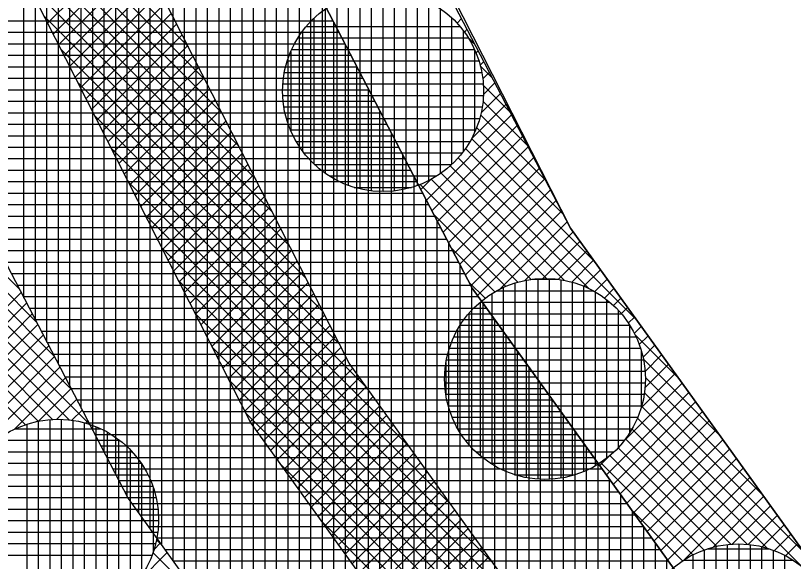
# Model space of a CAD drawing. Extents: x -565346 to -564154, y -1097386 to -1095620.
# Drawn here: x -564285.88 to -564272.33, y -1096118.32 to -1096108.82 of the extents above; entities that cross this region are included whole.
import ezdxf

# ---------------------------------------------------------------- set-up
doc = ezdxf.new("R2010")
doc.units = 0
for name, color, linetype in [('Vrstva 13', 7, 'Continuous'), ('Vrstva 41', 7, 'Continuous'), ('Vrstva 42', 7, 'Continuous'), ('Vrstva 43', 7, 'Continuous'), ('Vrstva 44', 7, 'Continuous')]:
    doc.layers.add(name, color=color, linetype=linetype)

msp = doc.modelspace()

# ---------------------------------------------------------------- linework, layer by layer
at = {"layer": 'Vrstva 13'}
for p, q in [((-564292.41, -1096080.67), (-564276.21, -1096112.52)), ((-564276.21, -1096112.52), (-564239.15, -1096163.95))]:
    msp.add_line(p, q, dxfattribs=at)
at = {"layer": 'Vrstva 41'}
for points in [[(-564213.14, -1096212.119), (-564215.677, -1096213.942), (-564248.76, -1096171.14), (-564286.49, -1096118.78), (-564303.06, -1096086.2), (-564321.97, -1096050.57), (-564327.79, -1096006.41), (-564332.63, -1095955.35), (-564334.17, -1095918.36), (-564331.082, -1095918.814), (-564329.607, -1095955.228), (-564324.705, -1096006.855), (-564319.072, -1096049.639), (-564283.916, -1096117.222), (-564246.344, -1096169.361)], [(-564317.9, -1095918.68), (-564319.837, -1095918.359), (-564322.792, -1095953.471), (-564316.779, -1095990.732), (-564317.708, -1096006.365), (-564312.296, -1096047.478), (-564277.924, -1096113.563), (-564240.773, -1096165.119), (-564207.452, -1096208.029), (-564205.9, -1096206.84), (-564239.15, -1096163.95), (-564276.21, -1096112.52), (-564310.36, -1096046.86), (-564315.7, -1096006.29), (-564314.77, -1095990.63), (-564320.6, -1095954.5), (-564320.51, -1095950.21)]]:
    msp.add_lwpolyline(points, close=True, dxfattribs=at)
at = {"layer": 'Vrstva 42'}
for p, q in [((-564287.431, -1096104.797), (-564282.863, -1096109.365)), ((-564287.139, -1096105.373), (-564282.57, -1096109.941)), ((-564286.846, -1096105.948), (-564282.278, -1096110.517)), ((-564286.553, -1096106.524), (-564281.985, -1096111.092)), ((-564286.26, -1096107.1), (-564281.692, -1096111.668)), ((-564283.829, -1096107.466), (-564285.317, -1096108.954)), ((-564285.968, -1096107.675), (-564281.399, -1096112.243)), ((-564283.734, -1096107.654), (-564285.222, -1096109.142)), ((-564283.638, -1096107.841), (-564285.126, -1096109.329)), ((-564283.543, -1096108.029), (-564285.031, -1096109.517)), ((-564285.675, -1096108.251), (-564281.107, -1096112.819)), ((-564283.447, -1096108.216), (-564284.935, -1096109.704)), ((-564283.352, -1096108.404), (-564284.84, -1096109.892)), ((-564283.257, -1096108.591), (-564284.745, -1096110.079)), ((-564285.382, -1096108.826), (-564280.814, -1096113.394)), ((-564283.161, -1096108.779), (-564284.649, -1096110.267)), ((-564283.066, -1096108.966), (-564284.554, -1096110.454)), ((-564278.107, -1096108.873), (-564278.185, -1096108.952)), ((-564278.01, -1096109.059), (-564278.057, -1096109.107)), ((-564282.971, -1096109.154), (-564284.459, -1096110.642)), ((-564277.999, -1096109.196), (-564277.874, -1096109.321)), ((-564277.913, -1096109.246), (-564277.947, -1096109.28)), ((-564282.875, -1096109.341), (-564284.363, -1096110.829)), ((-564285.089, -1096109.402), (-564280.521, -1096113.97)), ((-564282.78, -1096109.529), (-564284.268, -1096111.017)), ((-564277.816, -1096109.432), (-564277.856, -1096109.472)), ((-564277.72, -1096109.618), (-564277.785, -1096109.684)), ((-564282.685, -1096109.716), (-564284.173, -1096111.204)), ((-564277.782, -1096109.695), (-564277.567, -1096109.91)), ((-564282.589, -1096109.904), (-564284.077, -1096111.392)), ((-564277.623, -1096109.804), (-564277.739, -1096109.92)), ((-564284.796, -1096109.978), (-564280.228, -1096114.546)), ((-564277.73, -1096110.031), (-564277.261, -1096110.5)), ((-564277.526, -1096109.99), (-564277.727, -1096110.191)), ((-564282.494, -1096110.091), (-564283.982, -1096111.579)), ((-564277.429, -1096110.176), (-564277.766, -1096110.513)), ((-564282.399, -1096110.279), (-564283.886, -1096111.767)), ((-564277.734, -1096110.31), (-564276.954, -1096111.089)), ((-564282.303, -1096110.466), (-564283.791, -1096111.954)), ((-564277.332, -1096110.362), (-564277.936, -1096110.965)), ((-564284.504, -1096110.553), (-564279.746, -1096115.311)), ((-564277.236, -1096110.548), (-564278.72, -1096112.032)), ((-564277.776, -1096110.55), (-564276.648, -1096111.678)), ((-564282.208, -1096110.654), (-564283.696, -1096112.142)), ((-564277.139, -1096110.734), (-564278.623, -1096112.219)), ((-564282.112, -1096110.841), (-564283.6, -1096112.329)), ((-564277.844, -1096110.765), (-564276.341, -1096112.268)), ((-564277.042, -1096110.92), (-564278.527, -1096112.405)), ((-564277.933, -1096110.959), (-564275.793, -1096113.099)), ((-564284.211, -1096111.129), (-564279.016, -1096116.323)), ((-564282.017, -1096111.029), (-564283.505, -1096112.517)), ((-564276.945, -1096111.106), (-564278.43, -1096112.591)), ((-564278.04, -1096111.135), (-564275.063, -1096114.111)), ((-564281.922, -1096111.216), (-564283.41, -1096112.704)), ((-564276.849, -1096111.292), (-564278.333, -1096112.777)), ((-564278.164, -1096111.293), (-564275.882, -1096113.576)), ((-564281.826, -1096111.404), (-564283.314, -1096112.892)), ((-564278.462, -1096111.561), (-564276.628, -1096113.395)), ((-564278.305, -1096111.436), (-564276.312, -1096113.429)), ((-564276.752, -1096111.478), (-564278.236, -1096112.963)), ((-564281.731, -1096111.591), (-564283.219, -1096113.079)), ((-564278.643, -1096111.672), (-564278.817, -1096111.846)), ((-564278.637, -1096111.669), (-564276.893, -1096113.413)), ((-564276.655, -1096111.664), (-564278.139, -1096113.149)), ((-564283.918, -1096111.705), (-564278.287, -1096117.336)), ((-564281.636, -1096111.779), (-564283.124, -1096113.267)), ((-564278.83, -1096111.759), (-564277.127, -1096113.462)), ((-564281.54, -1096111.966), (-564283.028, -1096113.454)), ((-564276.558, -1096111.851), (-564278.043, -1096113.335)), ((-564276.461, -1096112.037), (-564277.946, -1096113.521)), ((-564281.445, -1096112.154), (-564282.933, -1096113.641)), ((-564276.365, -1096112.223), (-564277.832, -1096113.69)), ((-564283.625, -1096112.28), (-564277.558, -1096118.348)), ((-564281.35, -1096112.341), (-564282.838, -1096113.829)), ((-564278.591, -1096112.281), (-564277.338, -1096113.534)), ((-564276.268, -1096112.409), (-564277.444, -1096113.585)), ((-564281.254, -1096112.529), (-564282.742, -1096114.016)), ((-564276.162, -1096112.586), (-564277.007, -1096113.43)), ((-564281.159, -1096112.716), (-564282.647, -1096114.204)), ((-564276.044, -1096112.75), (-564276.689, -1096113.396)), ((-564283.332, -1096112.856), (-564276.828, -1096119.36)), ((-564281.064, -1096112.904), (-564282.551, -1096114.391)), ((-564278.284, -1096112.87), (-564277.527, -1096113.627)), ((-564275.925, -1096112.915), (-564276.422, -1096113.412)), ((-564280.968, -1096113.091), (-564282.456, -1096114.579)), ((-564275.807, -1096113.079), (-564276.188, -1096113.46)), ((-564286.078, -1096113.307), (-564285.817, -1096113.567)), ((-564280.873, -1096113.279), (-564282.361, -1096114.766)), ((-564275.689, -1096113.244), (-564275.977, -1096113.532)), ((-564283.04, -1096113.431), (-564276.099, -1096120.373)), ((-564277.978, -1096113.46), (-564277.698, -1096113.74)), ((-564275.57, -1096113.408), (-564275.786, -1096113.624)), ((-564286.172, -1096113.495), (-564285.511, -1096114.156)), ((-564280.778, -1096113.466), (-564282.265, -1096114.954)), ((-564275.452, -1096113.572), (-564275.615, -1096113.736)), ((-564285.78, -1096113.639), (-564287.984, -1096115.843)), ((-564286.285, -1096113.664), (-564285.204, -1096114.746)), ((-564280.682, -1096113.654), (-564282.17, -1096115.141)), ((-564285.683, -1096113.825), (-564287.889, -1096116.03)), ((-564286.416, -1096113.817), (-564284.897, -1096115.335)), ((-564280.587, -1096113.841), (-564282.075, -1096115.329)), ((-564275.333, -1096113.737), (-564275.462, -1096113.865)), ((-564286.562, -1096113.954), (-564284.591, -1096115.925)), ((-564275.215, -1096113.901), (-564275.324, -1096114.01)), ((-564285.586, -1096114.011), (-564287.793, -1096116.218)), ((-564286.724, -1096114.075), (-564284.943, -1096115.855)), ((-564282.747, -1096114.007), (-564275.369, -1096121.385)), ((-564280.491, -1096114.029), (-564281.979, -1096115.516)), ((-564275.096, -1096114.066), (-564275.202, -1096114.171)), ((-564285.49, -1096114.197), (-564287.698, -1096116.405)), ((-564287.102, -1096114.262), (-564285.484, -1096115.88)), ((-564286.903, -1096114.178), (-564285.232, -1096115.849)), ((-564280.396, -1096114.216), (-564281.884, -1096115.704)), ((-564274.978, -1096114.23), (-564275.097, -1096114.349)), ((-564285.393, -1096114.383), (-564287.603, -1096116.593)), ((-564287.321, -1096114.326), (-564285.705, -1096115.942)), ((-564280.301, -1096114.404), (-564281.789, -1096115.891)), ((-564275.086, -1096114.372), (-564274.334, -1096115.124)), ((-564274.859, -1096114.394), (-564275.011, -1096114.546)), ((-564285.296, -1096114.569), (-564287.507, -1096116.78)), ((-564282.454, -1096114.583), (-564274.64, -1096122.397)), ((-564280.205, -1096114.591), (-564281.673, -1096116.058)), ((-564274.741, -1096114.559), (-564274.946, -1096114.764)), ((-564285.199, -1096114.755), (-564287.412, -1096116.967)), ((-564280.11, -1096114.778), (-564281.554, -1096116.223)), ((-564274.939, -1096114.802), (-564273.604, -1096116.136)), ((-564274.622, -1096114.723), (-564274.911, -1096115.012)), ((-564285.103, -1096114.941), (-564287.316, -1096117.155)), ((-564274.504, -1096114.887), (-564274.912, -1096115.296)), ((-564280.003, -1096114.954), (-564281.436, -1096116.387)), ((-564274.386, -1096115.052), (-564274.979, -1096115.646)), ((-564285.006, -1096115.127), (-564285.902, -1096116.024)), ((-564282.161, -1096115.158), (-564273.91, -1096123.409)), ((-564279.885, -1096115.119), (-564281.317, -1096116.552)), ((-564274.267, -1096115.216), (-564275.301, -1096116.25)), ((-564274.905, -1096115.118), (-564272.875, -1096117.148)), ((-564284.909, -1096115.313), (-564285.474, -1096115.878)), ((-564279.766, -1096115.283), (-564281.199, -1096116.716)), ((-564279.648, -1096115.447), (-564281.081, -1096116.88)), ((-564274.149, -1096115.381), (-564275.582, -1096116.814)), ((-564274.923, -1096115.383), (-564272.145, -1096118.161)), ((-564284.812, -1096115.499), (-564285.158, -1096115.845)), ((-564279.529, -1096115.612), (-564280.962, -1096117.045)), ((-564274.03, -1096115.545), (-564275.463, -1096116.978)), ((-564274.972, -1096115.617), (-564272.178, -1096118.411)), ((-564284.715, -1096115.685), (-564284.893, -1096115.863)), ((-564281.869, -1096115.734), (-564273.181, -1096124.422)), ((-564273.912, -1096115.709), (-564275.345, -1096117.142)), ((-564284.619, -1096115.871), (-564284.659, -1096115.912)), ((-564279.411, -1096115.776), (-564280.844, -1096117.209)), ((-564273.793, -1096115.874), (-564275.226, -1096117.307)), ((-564275.044, -1096115.828), (-564272.782, -1096118.089)), ((-564279.292, -1096115.941), (-564280.725, -1096117.373)), ((-564275.137, -1096116.017), (-564273.132, -1096118.022)), ((-564279.174, -1096116.105), (-564280.607, -1096117.538)), ((-564273.675, -1096116.038), (-564275.108, -1096117.471)), ((-564279.055, -1096116.269), (-564280.488, -1096117.702)), ((-564275.25, -1096116.188), (-564273.416, -1096118.021)), ((-564273.556, -1096116.203), (-564274.989, -1096117.636)), ((-564278.937, -1096116.434), (-564280.37, -1096117.867)), ((-564275.38, -1096116.341), (-564273.664, -1096118.056)), ((-564273.438, -1096116.367), (-564274.871, -1096117.8)), ((-564275.548, -1096116.497), (-564275.7, -1096116.649)), ((-564275.525, -1096116.478), (-564273.882, -1096118.122)), ((-564273.319, -1096116.531), (-564274.752, -1096117.964)), ((-564281.276, -1096116.61), (-564272.451, -1096125.434)), ((-564278.818, -1096116.598), (-564280.251, -1096118.031)), ((-564275.686, -1096116.6), (-564274.079, -1096118.207)), ((-564273.201, -1096116.696), (-564274.634, -1096118.129)), ((-564278.7, -1096116.763), (-564280.133, -1096118.195)), ((-564278.582, -1096116.927), (-564280.014, -1096118.36)), ((-564273.083, -1096116.86), (-564274.516, -1096118.293)), ((-564278.463, -1096117.091), (-564279.896, -1096118.524)), ((-564272.964, -1096117.025), (-564274.241, -1096118.301)), ((-564272.846, -1096117.189), (-564273.731, -1096118.075)), ((-564278.345, -1096117.256), (-564279.777, -1096118.689)), ((-564272.727, -1096117.353), (-564273.394, -1096118.02)), ((-564278.226, -1096117.42), (-564279.659, -1096118.853)), ((-564275.134, -1096117.435), (-564274.257, -1096118.312)), ((-564272.609, -1096117.518), (-564273.114, -1096118.023)), ((-564280.546, -1096117.622), (-564271.722, -1096126.446)), ((-564278.108, -1096117.584), (-564279.541, -1096119.017)), ((-564277.989, -1096117.749), (-564279.422, -1096119.182)), ((-564272.49, -1096117.682), (-564272.873, -1096118.065)), ((-564277.871, -1096117.913), (-564279.304, -1096119.346)), ((-564272.372, -1096117.846), (-564272.658, -1096118.132)), ((-564283.354, -1096118.001), (-564283.463, -1096118.11)), ((-564283.42, -1096117.944), (-564283.333, -1096118.031)), ((-564272.253, -1096118.011), (-564272.463, -1096118.22)), ((-564283.236, -1096118.166), (-564283.828, -1096118.758)), ((-564283.482, -1096118.165), (-564282.603, -1096119.044)), ((-564277.752, -1096118.078), (-564279.185, -1096119.51)), ((-564277.634, -1096118.242), (-564279.067, -1096119.675))]:
    msp.add_line(p, q, dxfattribs=at)
msp.add_lwpolyline([(-564322.318, -1095918.024), (-564324.311, -1095917.856), (-564327.322, -1095953.642), (-564321.3, -1095990.958), (-564322.226, -1096006.529), (-564316.652, -1096048.867), (-564298.213, -1096083.6), (-564281.777, -1096115.914), (-564244.285, -1096167.937), (-564211.109, -1096210.658), (-564209.483, -1096209.49), (-564242.801, -1096166.581), (-564280.063, -1096114.871), (-564296.384, -1096082.78), (-564314.716, -1096048.249), (-564320.218, -1096006.455), (-564319.291, -1095990.856), (-564325.309, -1095953.567)], close=True, dxfattribs=at)
at = {"layer": 'Vrstva 43'}
for p, q in [((-564285.73, -1096113.735), (-564285.73, -1096098.555)), ((-564285.53, -1096114.119), (-564285.53, -1096098.939)), ((-564285.33, -1096114.504), (-564285.33, -1096099.324)), ((-564285.13, -1096114.888), (-564285.13, -1096099.708)), ((-564284.93, -1096115.273), (-564284.93, -1096100.093)), ((-564284.73, -1096115.657), (-564284.73, -1096100.478)), ((-564284.53, -1096116.042), (-564284.53, -1096100.862)), ((-564284.33, -1096116.426), (-564284.33, -1096101.247)), ((-564284.13, -1096116.811), (-564284.13, -1096101.631)), ((-564283.93, -1096117.195), (-564283.93, -1096102.016)), ((-564283.73, -1096117.48), (-564283.73, -1096102.4)), ((-564283.53, -1096117.758), (-564283.53, -1096102.785)), ((-564283.33, -1096118.035), (-564283.33, -1096103.169)), ((-564283.13, -1096118.313), (-564283.13, -1096103.554)), ((-564282.93, -1096118.59), (-564282.93, -1096103.938)), ((-564282.73, -1096118.868), (-564282.73, -1096104.323)), ((-564282.53, -1096119.145), (-564282.53, -1096104.707)), ((-564282.33, -1096119.423), (-564282.33, -1096105.092)), ((-564282.13, -1096119.7), (-564282.13, -1096105.476)), ((-564281.93, -1096119.978), (-564281.93, -1096105.861)), ((-564281.73, -1096120.256), (-564281.73, -1096106.245)), ((-564281.53, -1096120.533), (-564281.53, -1096106.63)), ((-564281.33, -1096120.811), (-564281.33, -1096107.014)), ((-564281.13, -1096121.088), (-564281.13, -1096107.399)), ((-564280.93, -1096121.366), (-564280.93, -1096107.784)), ((-564280.73, -1096121.643), (-564280.73, -1096108.168)), ((-564280.53, -1096121.921), (-564280.53, -1096108.553)), ((-564288.24, -1096108.91), (-564280.344, -1096108.91)), ((-564280.33, -1096122.198), (-564280.33, -1096108.937)), ((-564288.136, -1096109.11), (-564280.24, -1096109.11)), ((-564288.032, -1096109.31), (-564280.136, -1096109.31)), ((-564280.13, -1096122.476), (-564280.13, -1096109.322)), ((-564287.928, -1096109.51), (-564280.032, -1096109.51)), ((-564287.824, -1096109.71), (-564279.928, -1096109.71)), ((-564279.93, -1096122.753), (-564279.93, -1096109.706)), ((-564287.72, -1096109.91), (-564279.824, -1096109.91)), ((-564287.616, -1096110.11), (-564279.72, -1096110.11)), ((-564279.73, -1096123.031), (-564279.73, -1096110.091)), ((-564287.512, -1096110.31), (-564279.616, -1096110.31)), ((-564279.53, -1096123.308), (-564279.53, -1096110.475)), ((-564287.408, -1096110.51), (-564279.512, -1096110.51)), ((-564287.303, -1096110.71), (-564279.408, -1096110.71)), ((-564279.33, -1096123.586), (-564279.33, -1096110.86)), ((-564287.199, -1096110.91), (-564279.304, -1096110.91)), ((-564287.095, -1096111.11), (-564279.2, -1096111.11)), ((-564279.13, -1096123.864), (-564279.13, -1096111.244)), ((-564286.991, -1096111.31), (-564279.096, -1096111.31)), ((-564286.887, -1096111.51), (-564278.992, -1096111.51)), ((-564278.93, -1096124.141), (-564278.93, -1096111.629)), ((-564286.783, -1096111.71), (-564278.888, -1096111.71)), ((-564286.679, -1096111.91), (-564278.784, -1096111.91)), ((-564278.73, -1096124.419), (-564278.73, -1096112.013)), ((-564286.575, -1096112.11), (-564278.68, -1096112.11)), ((-564286.471, -1096112.31), (-564278.576, -1096112.31)), ((-564286.367, -1096112.51), (-564278.472, -1096112.51)), ((-564278.53, -1096124.696), (-564278.53, -1096112.398)), ((-564286.263, -1096112.71), (-564278.368, -1096112.71)), ((-564278.33, -1096124.974), (-564278.33, -1096112.782)), ((-564286.159, -1096112.91), (-564278.264, -1096112.91)), ((-564286.055, -1096113.11), (-564278.16, -1096113.11)), ((-564278.13, -1096125.251), (-564278.13, -1096113.167)), ((-564285.951, -1096113.31), (-564278.056, -1096113.31)), ((-564285.847, -1096113.51), (-564277.952, -1096113.51)), ((-564277.93, -1096125.529), (-564277.93, -1096113.551)), ((-564285.743, -1096113.71), (-564277.818, -1096113.71)), ((-564277.73, -1096125.806), (-564277.73, -1096113.832)), ((-564285.639, -1096113.91), (-564277.674, -1096113.91)), ((-564285.535, -1096114.11), (-564277.53, -1096114.11)), ((-564277.53, -1096126.084), (-564277.53, -1096114.11)), ((-564285.431, -1096114.31), (-564277.386, -1096114.31)), ((-564277.33, -1096126.361), (-564277.33, -1096114.387)), ((-564285.327, -1096114.51), (-564277.242, -1096114.51)), ((-564277.13, -1096126.639), (-564277.13, -1096114.665)), ((-564285.223, -1096114.71), (-564277.097, -1096114.71)), ((-564285.119, -1096114.91), (-564276.953, -1096114.91)), ((-564276.93, -1096126.917), (-564276.93, -1096114.942)), ((-564285.015, -1096115.11), (-564276.809, -1096115.11)), ((-564276.73, -1096127.194), (-564276.73, -1096115.22)), ((-564284.911, -1096115.31), (-564276.665, -1096115.31)), ((-564284.807, -1096115.51), (-564276.521, -1096115.51)), ((-564276.53, -1096127.472), (-564276.53, -1096115.498)), ((-564284.703, -1096115.71), (-564276.377, -1096115.71)), ((-564276.33, -1096127.749), (-564276.33, -1096115.775)), ((-564284.598, -1096115.91), (-564276.233, -1096115.91)), ((-564284.494, -1096116.11), (-564276.089, -1096116.11)), ((-564276.13, -1096128.027), (-564276.13, -1096116.053)), ((-564284.39, -1096116.31), (-564275.945, -1096116.31)), ((-564275.93, -1096128.304), (-564275.93, -1096116.33)), ((-564284.286, -1096116.51), (-564275.8, -1096116.51)), ((-564284.182, -1096116.71), (-564275.656, -1096116.71)), ((-564275.73, -1096128.582), (-564275.73, -1096116.608)), ((-564284.078, -1096116.91), (-564275.512, -1096116.91)), ((-564275.53, -1096128.859), (-564275.53, -1096116.885)), ((-564283.974, -1096117.11), (-564275.368, -1096117.11)), ((-564275.33, -1096129.137), (-564275.33, -1096117.163)), ((-564283.853, -1096117.31), (-564275.224, -1096117.31)), ((-564283.708, -1096117.51), (-564275.08, -1096117.51)), ((-564275.13, -1096129.414), (-564275.13, -1096117.44)), ((-564283.564, -1096117.71), (-564274.936, -1096117.71)), ((-564274.93, -1096129.692), (-564274.93, -1096117.718)), ((-564283.42, -1096117.91), (-564274.792, -1096117.91)), ((-564274.73, -1096129.969), (-564274.73, -1096117.995)), ((-564283.276, -1096118.11), (-564274.647, -1096118.11)), ((-564283.132, -1096118.31), (-564274.503, -1096118.31)), ((-564274.53, -1096130.247), (-564274.53, -1096118.273))]:
    msp.add_line(p, q, dxfattribs=at)
for points in [[(-564173.087, -1096301.985), (-564179.49, -1096264.63), (-564192.762, -1096228.697), (-564195.888, -1096224.348), (-564194.264, -1096223.181), (-564206.02, -1096206.88), (-564207.452, -1096208.029), (-564240.773, -1096165.119), (-564277.924, -1096113.563), (-564312.296, -1096047.478), (-564317.708, -1096006.365)], [(-564324.705, -1096006.855), (-564319.072, -1096049.639), (-564283.916, -1096117.222), (-564246.344, -1096169.361), (-564213.14, -1096212.119), (-564215.677, -1096213.942), (-564204.005, -1096230.182), (-564201.974, -1096228.723), (-564199.442, -1096232.246), (-564186.765, -1096266.582), (-564180.797, -1096301.38)]]:
    msp.add_lwpolyline(points, dxfattribs=at)
at = {"layer": 'Vrstva 44'}
for p, q in [((-564279.88, -1096108.434), (-564279.88, -1096111.835)), ((-564279.68, -1096108.398), (-564279.68, -1096111.871)), ((-564279.48, -1096108.385), (-564279.48, -1096111.882)), ((-564279.28, -1096108.395), (-564279.28, -1096111.871)), ((-564279.08, -1096108.43), (-564279.08, -1096111.837)), ((-564280.28, -1096108.582), (-564280.28, -1096111.687)), ((-564280.08, -1096108.493), (-564280.08, -1096111.774)), ((-564278.88, -1096108.49), (-564278.88, -1096111.779)), ((-564278.68, -1096108.576), (-564278.68, -1096111.692)), ((-564280.48, -1096108.704), (-564280.48, -1096111.563)), ((-564278.48, -1096108.695), (-564278.48, -1096111.572)), ((-564280.68, -1096108.867), (-564280.68, -1096111.401)), ((-564278.28, -1096108.856), (-564278.28, -1096111.412)), ((-564280.88, -1096109.093), (-564280.88, -1096111.173)), ((-564280.813, -1096109.01), (-564278.132, -1096109.01)), ((-564278.08, -1096109.079), (-564278.08, -1096111.191)), ((-564280.958, -1096109.21), (-564277.99, -1096109.21)), ((-564281.08, -1096109.444), (-564281.08, -1096110.825)), ((-564281.066, -1096109.41), (-564277.882, -1096109.41)), ((-564277.88, -1096109.414), (-564277.88, -1096110.853)), ((-564281.141, -1096109.61), (-564277.805, -1096109.61)), ((-564281.192, -1096109.81), (-564277.756, -1096109.81)), ((-564281.218, -1096110.01), (-564277.73, -1096110.01)), ((-564281.222, -1096110.21), (-564277.727, -1096110.21)), ((-564281.2, -1096110.41), (-564277.746, -1096110.41)), ((-564281.156, -1096110.61), (-564277.791, -1096110.61)), ((-564281.086, -1096110.81), (-564277.862, -1096110.81)), ((-564280.988, -1096111.01), (-564277.961, -1096111.01)), ((-564280.851, -1096111.21), (-564278.095, -1096111.21)), ((-564280.67, -1096111.41), (-564278.278, -1096111.41)), ((-564280.413, -1096111.61), (-564278.536, -1096111.61)), ((-564279.975, -1096111.81), (-564278.977, -1096111.81)), ((-564276.98, -1096113.425), (-564276.98, -1096116.861)), ((-564276.877, -1096113.41), (-564276.426, -1096113.41)), ((-564276.78, -1096113.399), (-564276.78, -1096116.887)), ((-564276.58, -1096113.397), (-564276.58, -1096116.891)), ((-564276.38, -1096113.417), (-564276.38, -1096116.872)), ((-564276.18, -1096113.461), (-564276.18, -1096116.827)), ((-564277.38, -1096113.554), (-564277.38, -1096116.734)), ((-564277.18, -1096113.477), (-564277.18, -1096116.811)), ((-564275.98, -1096113.529), (-564275.98, -1096116.757)), ((-564277.58, -1096113.659), (-564277.58, -1096116.627)), ((-564277.492, -1096113.61), (-564275.812, -1096113.61)), ((-564275.78, -1096113.629), (-564275.78, -1096116.658)), ((-564277.784, -1096113.81), (-564275.523, -1096113.81)), ((-564277.78, -1096113.807), (-564277.78, -1096116.481)), ((-564275.58, -1096113.764), (-564275.58, -1096116.524)), ((-564275.38, -1096113.946), (-564275.38, -1096116.342)), ((-564277.985, -1096114.01), (-564275.321, -1096114.01)), ((-564277.98, -1096114.004), (-564277.98, -1096116.285)), ((-564278.132, -1096114.21), (-564275.176, -1096114.21)), ((-564275.18, -1096114.203), (-564275.18, -1096116.085)), ((-564278.18, -1096114.291), (-564278.18, -1096115.999)), ((-564278.242, -1096114.41), (-564275.067, -1096114.41)), ((-564278.318, -1096114.61), (-564274.987, -1096114.61)), ((-564274.98, -1096114.637), (-564274.98, -1096115.649)), ((-564278.37, -1096114.81), (-564274.937, -1096114.81)), ((-564278.38, -1096114.862), (-564278.38, -1096115.422)), ((-564278.397, -1096115.01), (-564274.911, -1096115.01)), ((-564278.402, -1096115.21), (-564274.907, -1096115.21)), ((-564278.382, -1096115.41), (-564274.925, -1096115.41)), ((-564278.338, -1096115.61), (-564274.968, -1096115.61)), ((-564285.48, -1096115.88), (-564285.48, -1096119.308)), ((-564285.28, -1096115.85), (-564285.28, -1096119.336)), ((-564285.08, -1096115.846), (-564285.08, -1096119.341)), ((-564284.88, -1096115.864), (-564284.88, -1096119.324)), ((-564278.27, -1096115.81), (-564275.038, -1096115.81)), ((-564285.874, -1096116.01), (-564284.394, -1096116.01)), ((-564285.68, -1096115.933), (-564285.68, -1096119.254)), ((-564284.68, -1096115.906), (-564284.68, -1096119.284)), ((-564284.48, -1096115.971), (-564284.48, -1096119.215)), ((-564278.174, -1096116.01), (-564275.135, -1096116.01)), ((-564284.28, -1096116.068), (-564284.28, -1096119.119)), ((-564286.205, -1096116.21), (-564284.065, -1096116.21)), ((-564284.08, -1096116.199), (-564284.08, -1096118.99)), ((-564278.039, -1096116.21), (-564275.267, -1096116.21)), ((-564286.421, -1096116.41), (-564283.848, -1096116.41)), ((-564283.88, -1096116.375), (-564283.88, -1096118.812)), ((-564277.861, -1096116.41), (-564275.448, -1096116.41)), ((-564286.579, -1096116.61), (-564283.687, -1096116.61)), ((-564283.68, -1096116.621), (-564283.68, -1096118.564)), ((-564277.608, -1096116.61), (-564275.702, -1096116.61)), ((-564286.697, -1096116.81), (-564283.571, -1096116.81)), ((-564277.184, -1096116.81), (-564276.125, -1096116.81)), ((-564286.783, -1096117.01), (-564283.486, -1096117.01)), ((-564283.48, -1096117.025), (-564283.48, -1096118.161)), ((-564286.84, -1096117.21), (-564283.427, -1096117.21)), ((-564286.872, -1096117.41), (-564283.395, -1096117.41)), ((-564286.882, -1096117.61), (-564283.386, -1096117.61)), ((-564286.869, -1096117.81), (-564283.399, -1096117.81)), ((-564286.833, -1096118.01), (-564283.435, -1096118.01)), ((-564273.68, -1096118.062), (-564273.68, -1096121.468)), ((-564273.48, -1096118.027), (-564273.48, -1096121.502)), ((-564273.28, -1096118.015), (-564273.28, -1096121.512)), ((-564273.08, -1096118.027), (-564273.08, -1096121.5)), ((-564272.88, -1096118.063), (-564272.88, -1096121.465)), ((-564273.88, -1096118.12), (-564273.88, -1096121.408)), ((-564273.82, -1096118.1), (-564272.746, -1096118.1)), ((-564272.68, -1096118.124), (-564272.68, -1096121.406)), ((-564286.77, -1096118.21), (-564283.496, -1096118.21)), ((-564274.241, -1096118.3), (-564272.327, -1096118.3)), ((-564274.08, -1096118.206), (-564274.08, -1096121.322)), ((-564272.48, -1096118.211), (-564272.48, -1096121.316))]:
    msp.add_line(p, q, dxfattribs=at)
for centre in [(-564279.474, -1096110.134), (-564276.654, -1096115.144), (-564285.134, -1096117.594), (-564273.284, -1096119.764)]:
    msp.add_circle(centre, 1.75, dxfattribs=at)

doc.saveas('drawing.dxf')
